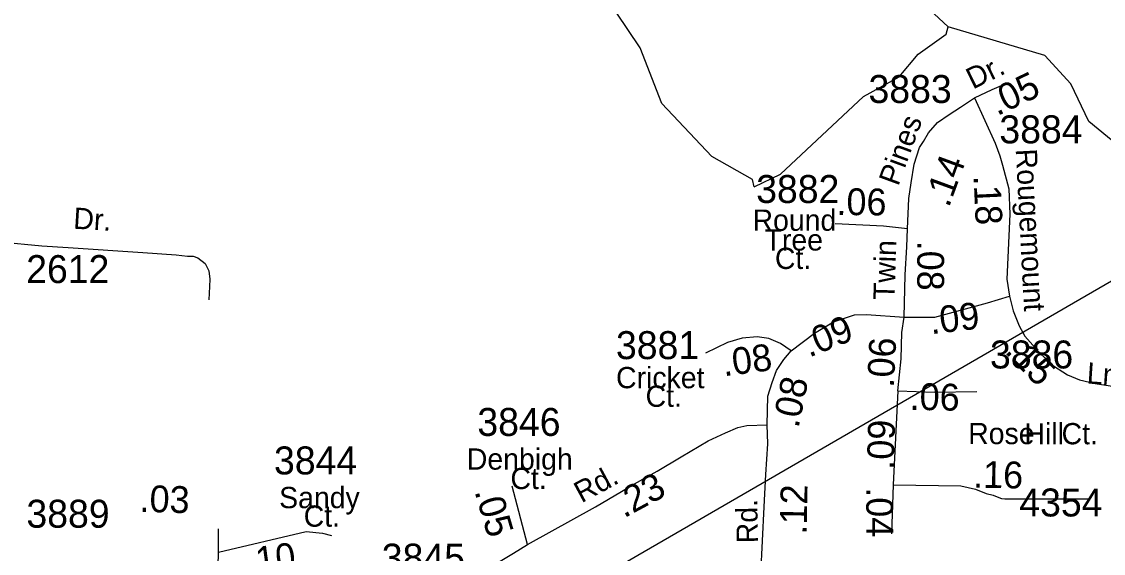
# Model space of a CAD drawing. Extents: x 1547597 to 1699558, y 810033 to 920809.
# Drawn here: x 1686598 to 1691433, y 839130 to 841507 of the extents above; entities that cross this region are included whole.
import ezdxf

# ---------------------------------------------------------------- set-up
doc = ezdxf.new("R2010")
doc.units = 0
for name, color, linetype in [('Exist Hydrographic Creek Single Shore', 7, 'Continuous'), ('Exist Hydrographic Misc Water Feature', 7, 'Continuous'), ('Exist Road Non-System Type 51', 7, 'Continuous'), ('Exist Road Secondary Mileage Hundredths English Label', 7, 'Continuous'), ('Exist Road Secondary Type 51 Attributed', 7, 'Continuous'), ('Exist Road Secondary Type 51 Label', 7, 'Continuous'), ('Exist Road Secondary Type 51 Number Label', 7, 'Continuous'), ('Exist Utilities Electrical Transmission Line', 7, 'Continuous')]:
    doc.layers.add(name, color=color, linetype=linetype)

msp = doc.modelspace()

# ---------------------------------------------------------------- linework, layer by layer
at = {"layer": 'Exist Hydrographic Creek Single Shore'}
for points in [[(1690738.8, 841483.1), (1690532.8, 841677.6), (1690310.9, 842023.5), (1690198.8, 842390.2), (1690119.9, 842815.2), (1690062.9, 842967.4), (1689990.8, 843244.6), (1689925.8, 843373.1), (1689844.8, 843602), (1689863.8, 843744.5), (1689954.8, 843803.3), (1690197.8, 843883.7), (1690351.2, 843987)], [(1692053.9, 840572.2), (1691949, 840592.5), (1691897.1, 840617.4), (1691793.1, 840694.4), (1691675.8, 840807.9), (1691367.8, 841060), (1691286.8, 841229), (1691170.9, 841356.1), (1690738.8, 841483.1)]]:
    msp.add_lwpolyline(points, dxfattribs=at)
at = {"layer": 'Exist Hydrographic Misc Water Feature'}
for points in [[(1689872.8, 840768.6), (1689864.8, 840801.7), (1689682.8, 840903.8), (1689459.8, 841141.4), (1689362.8, 841389.6), (1689255.8, 841549.3), (1689122.8, 841617.7), (1689056.8, 841619.1), (1688348.8, 841659.7), (1688174.8, 841738.8), (1687893.8, 841997.2), (1687669.8, 842126.5), (1687220.7, 842263.6), (1687129.8, 842331.1), (1686990.8, 842508), (1686753.7, 842962.5), (1686650.8, 843437.3), (1686544.8, 843715.1), (1686514.7, 844030.9), (1686540.8, 844155), (1686636.4, 844326.4)], [(1689872.8, 840768.6), (1689989.9, 840825.4), (1690360.8, 841172.3), (1690519.8, 841261), (1690604.8, 841361), (1690730.8, 841450.4), (1690738.8, 841483.1)]]:
    msp.add_lwpolyline(points, dxfattribs=at)
at = {"layer": 'Exist Road Non-System Type 51'}
msp.add_lwpolyline([(1687288.5, 840465.3), (1687339.7, 840458.4), (1687365.3, 840458.4), (1687386.2, 840451.4), (1687418.8, 840425.8), (1687435.1, 840393.2), (1687439.7, 840355.9), (1687437.4, 840323.3), (1687435.1, 840262.8)], dxfattribs=at)
at = {"layer": 'Exist Road Secondary Type 51 Attributed'}
for p, q in [((1690494.3, 839436.7), (1690516.3, 839856.6)), ((1688859.7, 839170.6), (1688790.7, 839430.3)), ((1690487.2, 839216.9), (1690494.3, 839436.7)), ((1687478, 839136.1), (1687478, 839239.4))]:
    msp.add_line(p, q, dxfattribs=at)
for points in [[(1690857.2, 841166.8), (1690935.8, 841203), (1691008.3, 841234.8)], [(1690557.4, 840580.8), (1690562.8, 840716.4), (1690573.7, 840786.2), (1690587.9, 840870.1), (1690611.7, 840945.1), (1690628.5, 840971.6), (1690652.1, 841009.7), (1690691.4, 841055.6), (1690743.8, 841091.8), (1690794, 841124.5), (1690857.2, 841166.8)], [(1690857.2, 841166.8), (1690949.1, 840964.4), (1690970.9, 840907.7), (1690981.6, 840864.8), (1691010.9, 840759.7), (1691014.3, 840646.5), (1691001.2, 840355.2), (1691012.7, 840279.3)], [(1690557.4, 840580.8), (1690450.6, 840593.2), (1690234.6, 840603.4)], [(1690542, 840186.5), (1690547.5, 840375.7), (1690554.1, 840500.1), (1690557.4, 840580.8)], [(1685720.6, 840572), (1685899.5, 840560.3), (1686020, 840552.9), (1686120.1, 840548.2), (1686252.7, 840536.6), (1686392.3, 840527.3), (1686501.6, 840522.6), (1686688.2, 840504.9), (1686806.9, 840497.5), (1687139.6, 840474.7), (1687288.5, 840465.3)], [(1690542, 840186.5), (1690679.7, 840186.5), (1690915.5, 840250.1), (1691012.7, 840279.3)], [(1691012.7, 840279.3), (1691030.3, 840214.8), (1691056.8, 840146.8), (1691081.8, 840101), (1691151.4, 840022.4), (1691210.2, 839968.9), (1691272.6, 839927.9), (1691326.1, 839906.5), (1691395.8, 839889.5), (1691463.4, 839879.7), (1691559.7, 839877.9), (1691618.6, 839881.5)], [(1690037.5, 840035.8), (1690141.5, 840115), (1690226.9, 840164.8), (1690320.1, 840195.8), (1690374.5, 840197.4), (1690542, 840186.5)], [(1690513.7, 839856.2), (1690529.8, 840000), (1690532.9, 840118.1), (1690542, 840186.5)], [(1690037.5, 840035.8), (1689989.3, 840068.4), (1689938.1, 840090.2), (1689885.3, 840097.9), (1689818.5, 840091.7), (1689753.3, 840073.1), (1689655.4, 840024.9)], [(1689931, 839704.3), (1689933.4, 839832.2), (1689952.1, 839894.4), (1689972.2, 839947.2), (1690004.9, 839996.9), (1690037.5, 840035.8)], [(1690513.7, 839856.2), (1690678, 839850.1), (1690867, 839853.6)], [(1688859.7, 839170.6), (1689163.3, 839338.4), (1689337.3, 839440.5), (1689438.4, 839497.3), (1689545.7, 839562.1), (1689667.3, 839633.2), (1689744.7, 839669.6), (1689800, 839693.3), (1689839.4, 839701.2), (1689931, 839704.3)], [(1689902.7, 839034.6), (1689917, 839337.6), (1689924.1, 839482.7), (1689932.6, 839619.3), (1689931, 839704.3)], [(1690494.3, 839436.7), (1690796.3, 839432.3), (1690861.7, 839417.3), (1690908.5, 839397.9), (1690940, 839390.8), (1690965.3, 839380.4), (1690977.2, 839375.9), (1690992.1, 839374.4), (1691374.8, 839374.4)], [(1687478, 839136.1), (1687869.5, 839227.4), (1687942.4, 839220.2), (1687983.3, 839210.6)], [(1687478.7, 838436.3), (1687476.7, 838600.5), (1687473.2, 838709.3), (1687478.8, 838879.9), (1687475.6, 839007.2), (1687478, 839136.1)], [(1688366.8, 838870), (1688607.5, 839017.4), (1688796.4, 839130.8), (1688859.7, 839170.6)]]:
    msp.add_lwpolyline(points, dxfattribs=at)
at = {"layer": 'Exist Utilities Electrical Transmission Line'}
msp.add_lwpolyline([(1667356.9, 830536.3), (1667410.1, 830555.3), (1673968.8, 832962.8), (1681130.2, 834360.9), (1691741.2, 840506.8), (1692051.2, 840498.4)], dxfattribs=at)

# ---------------------------------------------------------------- texts
at = {"layer": 'Exist Road Secondary Mileage Hundredths English Label'}
for s, rotation, p in [('.05', 25.3582, (1690957.9, 841084)), ('.14', 69.9202, (1690742, 840672.5)), ('.18', 272.6676, (1690852.5, 840818.2)), ('.06', 359.4462, (1690240, 840642.7)), ('.08', 270.061, (1690600.9, 840527.6)), ('.09', 6.7506, (1690663.2, 840109.5)), ('.09', 21.8452, (1690117.8, 840004.8)), ('.08', 7.3199, (1689736.6, 839921.6)), ('.06', 87.24, (1690496.6, 839869.8)), ('.15', 313.8323, (1690988.7, 840030.2)), ('.08', 78.4291, (1690070.2, 839687.1)), ('.06', 358.876, (1690566.4, 839772)), ('.09', 88.4511, (1690495.8, 839503)), ('.16', 358.978, (1690850.1, 839424)), ('.23', 28.3738, (1689290.6, 839286.4)), ('.03', 358.2344, (1687124.3, 839316.3)), ('.12', 88.8553, (1690106.5, 839214.1)), ('.05', 286.4205, (1688621.6, 839407.5)), ('.04', 270.2334, (1690372.8, 839425.3)), ('.10', 7.7121, (1687608.3, 839032.1))]:
    msp.add_text(s, height=120, rotation=rotation, dxfattribs=at).set_placement(p)
at = {"layer": 'Exist Road Secondary Type 51 Label'}
for s, rotation, p in [('Dr.', 26.1619, (1690849.7, 841203.1)), ('Pines', 69.9202, (1690515.9, 840768.5)), ('Rougemount', 273.0008, (1691040.9, 840936.7)), ('Dr.', 356.5866, (1686827.5, 840581.7)), ('Twin', 88.2646, (1690499.6, 840261.1)), ('Ln.', 356.2534, (1691356.9, 839889.7)), ('Rd.', 28.3738, (1689100.5, 839353.6)), ('Rd.', 90.8279, (1689889.1, 839176.1))]:
    msp.add_text(s, height=95, rotation=rotation, dxfattribs=at).set_placement(p)
for s, p in [('Round', (1689864.9, 840572.2)), ('Tree', (1689918.6, 840483.8)), ('Ct.', (1689965.1, 840401.5)), ('Cricket', (1689255, 839868.4)), ('Ct.', (1689386.9, 839785.3)), ('Rose', (1690828.7, 839618.5)), ('Hill', (1691080.4, 839617)), ('Ct.', (1691246.3, 839617.8)), ('Denbigh', (1688588.1, 839504.5)), ('Ct.', (1688783.1, 839417.6)), ('Sandy', (1687749.3, 839332.2)), ('Ct.', (1687859, 839249.4))]:
    msp.add_text(s, height=95, dxfattribs=at).set_placement(p)
at = {"layer": 'Exist Road Secondary Type 51 Number Label'}
for s, p in [('3883', (1690383.3, 841143.3)), ('3884', (1690968.2, 840963.1)), ('3882', (1689881.2, 840696.3)), ('2612', (1686618.7, 840338.4)), ('3881', (1689254.6, 839998.5)), ('3886', (1690926.2, 839956.7)), ('3846', (1688635.1, 839655.2)), ('3844', (1687726.3, 839483.1)), ('4354', (1691057.2, 839295.2)), ('3889', (1686619.8, 839244.9)), ('3845', (1688208, 839048.7))]:
    msp.add_text(s, height=125, dxfattribs=at).set_placement(p)

doc.saveas('drawing.dxf')
